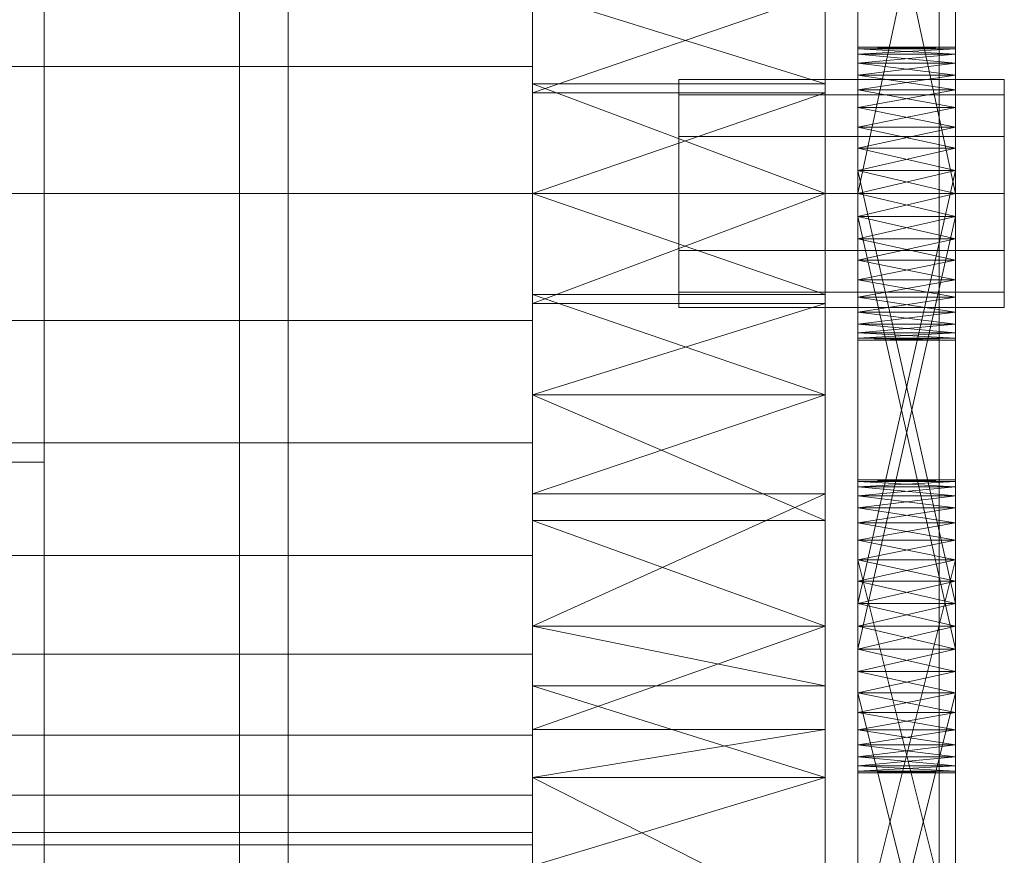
# Model space of a CAD drawing. Header units: millimetres. Extents: x -4395 to 65662, y -65530 to 6847.
# Tile 390 of 656: x 1398 to 1459, y -34674 to -34623. Entities that reach past the tile are written whole.
import ezdxf

# ---------------------------------------------------------------- set-up
doc = ezdxf.new("R2010")
doc.units = ezdxf.units.MM
doc.layers.add('frontal_C03', color=7, linetype='Continuous', lineweight=0)
doc.layers.add('frontal_secador', color=7, linetype='Continuous', lineweight=0)

msp = doc.modelspace()

# ---------------------------------------------------------------- linework, layer by layer
at = {"layer": 'frontal_C03'}
for p, q in [((1455, -35237.853), (1455, -32581.274)), ((1455, -32585.202), (1455, -35241.781)), ((1455, -35724.97), (1455, -33068.391)), ((1455, -33072.319), (1455, -35728.898))]:
    msp.add_line(p, q, dxfattribs=at)
at = {"layer": 'frontal_secador'}
for p, q in [((1400, -36000), (1400, -33000)), ((1400, -36000), (1400, -33075)), ((1400, -35940), (1400, -33075)), ((1400, -34650), (1400, -33075)), ((1400, -36000), (1400, -33250)), ((1400, -35140), (1400, -34540)), ((1412, -35140), (1412, -34540)), ((1400, -35134), (1400, -34546)), ((1430, -34563.11), (1430, -34645.858)), ((1448, -34645.858), (1448, -34563.11)), ((1430, -34669.365), (1430, -34577.639)), ((1430, -34577.639), (1430, -34645.858)), ((1430, -34711.527), (1430, -34577.639)), ((1448, -34577.639), (1448, -34669.365)), ((1448, -34645.858), (1448, -34577.639)), ((1448, -34577.639), (1448, -34711.527)), ((1450, -34636.281), (1450, -34597.481)), ((1456, -34597.481), (1456, -34636.281)), ((1430, -34597.635), (1430, -34645.858)), ((1448, -34645.858), (1448, -34597.635)), ((1450, -34599.136), (1450, -34636.281)), ((1456, -34636.281), (1456, -34599.136)), ((1400, -34990), (1400, -34600)), ((1415, -34990), (1415, -34600)), ((1450, -34636.281), (1450, -34601.414)), ((1456, -34601.414), (1456, -34636.281)), ((1400, -34987), (1400, -34603)), ((1450, -34633.5), (1450, -34604.092)), ((1450, -34636.281), (1450, -34604.092)), ((1456, -34604.092), (1456, -34633.5)), ((1456, -34604.092), (1456, -34636.281)), ((1450, -34605.5), (1450, -34633.5)), ((1456, -34633.5), (1450, -34605.5)), ((1456, -34605.5), (1450, -34633.5)), ((1456, -34633.5), (1456, -34605.5)), ((1430, -34625.696), (1430, -34618.193)), ((1430, -34621.142), (1430, -34639.698)), ((1430, -34626.753), (1430, -34621.142)), ((1430, -34621.142), (1430, -34645.858)), ((1430, -34621.142), (1430, -34627.302)), ((1430, -34669.365), (1430, -34621.142)), ((1448, -34626.753), (1430, -34621.142)), ((1448, -34621.142), (1430, -34627.302)), ((1448, -34639.698), (1448, -34621.142)), ((1448, -34621.142), (1448, -34626.753)), ((1448, -34645.858), (1448, -34621.142)), ((1448, -34627.302), (1448, -34621.142)), ((1448, -34621.142), (1448, -34669.365)), ((1450, -34624.611), (1450, -34624.5)), ((1456, -34624.611), (1450, -34624.5)), ((1456, -34624.5), (1450, -34624.5)), ((1456, -34624.5), (1450, -34624.611)), ((1450, -34624.5), (1450, -34624.941)), ((1450, -34624.5), (1450, -34626.219)), ((1450, -34624.611), (1450, -34625.481)), ((1450, -34624.941), (1450, -34624.611)), ((1450, -34624.611), (1450, -34627.136)), ((1450, -34624.611), (1450, -34632.092)), ((1450, -34629.414), (1450, -34624.611)), ((1456, -34624.941), (1450, -34624.611)), ((1456, -34624.611), (1450, -34624.611)), ((1456, -34624.611), (1450, -34624.941)), ((1456, -34624.611), (1456, -34624.5)), ((1456, -34624.941), (1456, -34624.5)), ((1456, -34626.219), (1456, -34624.5)), ((1456, -34625.481), (1456, -34624.611)), ((1456, -34624.611), (1456, -34624.941)), ((1456, -34627.136), (1456, -34624.611)), ((1456, -34632.092), (1456, -34624.611)), ((1456, -34624.611), (1456, -34629.414)), ((1450, -34625.481), (1450, -34624.941)), ((1456, -34625.481), (1450, -34624.941)), ((1456, -34624.941), (1450, -34624.941)), ((1456, -34624.941), (1450, -34625.481)), ((1450, -34624.941), (1450, -34626.219)), ((1456, -34624.941), (1456, -34625.481)), ((1456, -34626.219), (1456, -34624.941)), ((1430, -34625.696), (1325, -34625.696)), ((1430, -34633.5), (1430, -34625.696)), ((1450, -34625.481), (1450, -34627.136)), ((1450, -34626.219), (1450, -34625.481)), ((1450, -34629.414), (1450, -34625.481)), ((1456, -34626.219), (1450, -34625.481)), ((1456, -34625.481), (1450, -34625.481)), ((1456, -34625.481), (1450, -34626.219)), ((1456, -34627.136), (1456, -34625.481)), ((1456, -34625.481), (1456, -34626.219)), ((1456, -34625.481), (1456, -34629.414)), ((1439, -34627.438), (1439, -34626.5)), ((1459, -34626.5), (1439, -34626.5)), ((1450, -34627.136), (1450, -34626.219)), ((1456, -34627.136), (1450, -34626.219)), ((1456, -34626.219), (1450, -34626.219)), ((1456, -34626.219), (1450, -34627.136)), ((1450, -34626.219), (1450, -34628.21)), ((1450, -34626.219), (1450, -34630.719)), ((1450, -34626.219), (1450, -34661.483)), ((1450, -34664.161), (1450, -34626.219)), ((1456, -34626.219), (1456, -34627.136)), ((1456, -34628.21), (1456, -34626.219)), ((1456, -34630.719), (1456, -34626.219)), ((1456, -34661.483), (1456, -34626.219)), ((1456, -34626.219), (1456, -34664.161)), ((1459, -34627.438), (1459, -34626.5)), ((1430, -34626.753), (1430, -34639.698)), ((1430, -34633.5), (1430, -34626.753)), ((1448, -34633.5), (1430, -34626.753)), ((1448, -34626.753), (1430, -34626.753)), ((1448, -34639.698), (1448, -34626.753)), ((1448, -34626.753), (1448, -34633.5)), ((1450, -34627.136), (1450, -34629.414)), ((1450, -34628.21), (1450, -34627.136)), ((1450, -34627.136), (1450, -34632.092)), ((1456, -34628.21), (1450, -34627.136)), ((1456, -34627.136), (1450, -34627.136)), ((1456, -34627.136), (1450, -34628.21)), ((1456, -34629.414), (1456, -34627.136)), ((1456, -34627.136), (1456, -34628.21)), ((1456, -34632.092), (1456, -34627.136)), ((1430, -34640.247), (1430, -34627.302)), ((1430, -34627.302), (1430, -34633.5)), ((1430, -34645.858), (1430, -34627.302)), ((1448, -34627.302), (1430, -34627.302)), ((1448, -34627.302), (1430, -34633.5)), ((1439, -34630), (1439, -34627.438)), ((1459, -34627.438), (1439, -34627.438)), ((1448, -34627.302), (1448, -34640.247)), ((1448, -34633.5), (1448, -34627.302)), ((1448, -34627.302), (1448, -34645.858)), ((1459, -34630), (1459, -34627.438)), ((1450, -34629.414), (1450, -34628.21)), ((1456, -34629.414), (1450, -34628.21)), ((1456, -34628.21), (1450, -34628.21)), ((1456, -34628.21), (1450, -34629.414)), ((1450, -34628.21), (1450, -34630.719)), ((1456, -34628.21), (1456, -34629.414)), ((1456, -34630.719), (1456, -34628.21)), ((1450, -34629.414), (1450, -34632.092)), ((1450, -34630.719), (1450, -34629.414)), ((1450, -34660.075), (1450, -34629.414)), ((1450, -34665.365), (1450, -34629.414)), ((1450, -34668.635), (1450, -34629.414)), ((1456, -34630.719), (1450, -34629.414)), ((1456, -34629.414), (1450, -34629.414)), ((1456, -34629.414), (1450, -34630.719)), ((1456, -34632.092), (1456, -34629.414)), ((1456, -34629.414), (1456, -34630.719)), ((1456, -34629.414), (1456, -34660.075)), ((1456, -34629.414), (1456, -34665.365)), ((1456, -34629.414), (1456, -34668.635)), ((1439, -34633.5), (1439, -34630)), ((1459, -34630), (1439, -34630)), ((1459, -34633.5), (1459, -34630)), ((1450, -34632.092), (1450, -34630.719)), ((1456, -34632.092), (1450, -34630.719)), ((1456, -34630.719), (1450, -34630.719)), ((1456, -34630.719), (1450, -34632.092)), ((1450, -34630.719), (1450, -34658.668)), ((1450, -34633.5), (1450, -34630.719)), ((1450, -34630.719), (1450, -34661.483)), ((1450, -34664.161), (1450, -34630.719)), ((1456, -34630.719), (1456, -34632.092)), ((1456, -34658.668), (1456, -34630.719)), ((1456, -34630.719), (1456, -34633.5)), ((1456, -34661.483), (1456, -34630.719)), ((1456, -34630.719), (1456, -34664.161)), ((1450, -34632.092), (1450, -34634.908)), ((1450, -34633.5), (1450, -34632.092)), ((1450, -34660.075), (1450, -34632.092)), ((1450, -34632.092), (1450, -34658.668)), ((1450, -34632.092), (1450, -34662.857)), ((1450, -34632.092), (1450, -34665.365)), ((1450, -34632.092), (1450, -34668.635)), ((1456, -34633.5), (1450, -34632.092)), ((1456, -34632.092), (1450, -34632.092)), ((1456, -34632.092), (1450, -34658.668)), ((1456, -34658.668), (1450, -34632.092)), ((1456, -34632.092), (1450, -34633.5)), ((1456, -34634.908), (1456, -34632.092)), ((1456, -34632.092), (1456, -34633.5)), ((1456, -34632.092), (1456, -34660.075)), ((1456, -34658.668), (1456, -34632.092)), ((1456, -34662.857), (1456, -34632.092)), ((1456, -34665.365), (1456, -34632.092)), ((1456, -34668.635), (1456, -34632.092)), ((1325, -34633.5), (1430, -34633.5)), ((1430, -34641.304), (1430, -34633.5)), ((1430, -34639.698), (1430, -34633.5)), ((1430, -34633.5), (1430, -34640.247)), ((1430, -34633.5), (1448, -34633.5)), ((1448, -34633.5), (1430, -34640.247)), ((1448, -34639.698), (1430, -34633.5)), ((1439, -34633.5), (1439, -34637)), ((1439, -34633.5), (1459, -34633.5)), ((1448, -34633.5), (1448, -34639.698)), ((1448, -34640.247), (1448, -34633.5)), ((1450, -34636.281), (1450, -34633.5)), ((1450, -34633.5), (1450, -34634.908)), ((1450, -34633.5), (1456, -34633.5)), ((1456, -34633.5), (1450, -34634.908)), ((1456, -34634.908), (1450, -34633.5)), ((1450, -34661.483), (1450, -34633.5)), ((1450, -34664.161), (1450, -34633.5)), ((1456, -34633.5), (1456, -34636.281)), ((1456, -34634.908), (1456, -34633.5)), ((1456, -34633.5), (1456, -34661.483)), ((1456, -34633.5), (1456, -34664.161)), ((1459, -34637), (1459, -34633.5)), ((1450, -34634.908), (1450, -34636.281)), ((1456, -34634.908), (1450, -34634.908)), ((1456, -34634.908), (1450, -34636.281)), ((1456, -34636.281), (1450, -34634.908)), ((1450, -34634.908), (1450, -34662.857)), ((1450, -34661.483), (1450, -34634.908)), ((1456, -34661.483), (1450, -34634.908)), ((1456, -34634.908), (1450, -34661.483)), ((1456, -34636.281), (1456, -34634.908)), ((1456, -34662.857), (1456, -34634.908)), ((1456, -34634.908), (1456, -34661.483)), ((1450, -34638.79), (1450, -34636.281)), ((1450, -34636.281), (1450, -34637.586)), ((1450, -34640.781), (1450, -34636.281)), ((1450, -34642.5), (1450, -34636.281)), ((1456, -34636.281), (1450, -34636.281)), ((1456, -34636.281), (1450, -34637.586)), ((1456, -34637.586), (1450, -34636.281)), ((1456, -34636.281), (1456, -34638.79)), ((1456, -34637.586), (1456, -34636.281)), ((1456, -34636.281), (1456, -34640.781)), ((1456, -34636.281), (1456, -34642.5)), ((1439, -34637), (1439, -34639.562)), ((1459, -34637), (1439, -34637)), ((1459, -34637), (1459, -34639.562)), ((1450, -34637.586), (1450, -34638.79)), ((1456, -34637.586), (1450, -34637.586)), ((1456, -34637.586), (1450, -34638.79)), ((1456, -34638.79), (1450, -34637.586)), ((1456, -34638.79), (1456, -34637.586)), ((1450, -34640.781), (1450, -34638.79)), ((1450, -34638.79), (1450, -34639.864)), ((1456, -34638.79), (1450, -34638.79)), ((1456, -34638.79), (1450, -34639.864)), ((1456, -34639.864), (1450, -34638.79)), ((1456, -34638.79), (1456, -34640.781)), ((1456, -34639.864), (1456, -34638.79)), ((1430, -34645.858), (1430, -34639.698)), ((1448, -34645.858), (1430, -34639.698)), ((1448, -34639.698), (1430, -34639.698)), ((1439, -34639.562), (1439, -34640.5)), ((1459, -34639.562), (1439, -34639.562)), ((1448, -34639.698), (1448, -34645.858)), ((1450, -34639.864), (1450, -34640.781)), ((1456, -34639.864), (1450, -34639.864)), ((1456, -34639.864), (1450, -34640.781)), ((1456, -34640.781), (1450, -34639.864)), ((1456, -34640.781), (1456, -34639.864)), ((1459, -34639.562), (1459, -34640.5)), ((1430, -34640.247), (1430, -34645.858)), ((1448, -34640.247), (1430, -34640.247)), ((1448, -34640.247), (1430, -34645.858)), ((1448, -34645.858), (1448, -34640.247)), ((1459, -34640.5), (1439, -34640.5)), ((1450, -34642.059), (1450, -34640.781)), ((1450, -34640.781), (1450, -34641.519)), ((1450, -34642.5), (1450, -34640.781)), ((1456, -34640.781), (1450, -34640.781)), ((1456, -34640.781), (1450, -34641.519)), ((1456, -34641.519), (1450, -34640.781)), ((1456, -34640.781), (1456, -34642.059)), ((1456, -34641.519), (1456, -34640.781)), ((1456, -34640.781), (1456, -34642.5)), ((1430, -34641.304), (1325, -34641.304)), ((1430, -34641.304), (1430, -34648.807)), ((1450, -34641.519), (1450, -34642.059)), ((1456, -34641.519), (1450, -34641.519)), ((1456, -34641.519), (1450, -34642.059)), ((1456, -34642.059), (1450, -34641.519)), ((1456, -34642.059), (1456, -34641.519)), ((1450, -34642.5), (1450, -34642.059)), ((1450, -34642.059), (1450, -34642.389)), ((1456, -34642.059), (1450, -34642.059)), ((1456, -34642.059), (1450, -34642.389)), ((1456, -34642.389), (1450, -34642.059)), ((1456, -34642.059), (1456, -34642.5)), ((1456, -34642.389), (1456, -34642.059)), ((1450, -34642.389), (1450, -34642.5)), ((1456, -34642.389), (1450, -34642.389)), ((1456, -34642.389), (1450, -34642.5)), ((1456, -34642.5), (1450, -34642.389)), ((1456, -34642.5), (1450, -34642.5)), ((1456, -34642.5), (1456, -34642.389)), ((1430, -34645.858), (1430, -34663.732)), ((1430, -34653.576), (1430, -34645.858)), ((1430, -34669.365), (1430, -34645.858)), ((1430, -34645.858), (1430, -34651.942)), ((1430, -34645.858), (1430, -34689.361)), ((1430, -34645.858), (1430, -34711.527)), ((1448, -34645.858), (1430, -34645.858)), ((1448, -34645.858), (1430, -34651.942)), ((1448, -34653.576), (1430, -34645.858)), ((1448, -34663.732), (1448, -34645.858)), ((1448, -34645.858), (1448, -34653.576)), ((1448, -34645.858), (1448, -34669.365)), ((1448, -34651.942), (1448, -34645.858)), ((1448, -34689.361), (1448, -34645.858)), ((1448, -34711.527), (1448, -34645.858)), ((1430, -34648.807), (1325, -34648.807)), ((1430, -34648.807), (1430, -34655.723)), ((-1400, -34650), (1400, -34650)), ((1250, -34650), (1400, -34650)), ((1400, -35100), (1400, -34650)), ((1450, -34651.186), (1450, -34651.075)), ((1456, -34651.186), (1450, -34651.075)), ((1456, -34651.075), (1450, -34651.075)), ((1456, -34651.075), (1450, -34651.186)), ((1450, -34651.075), (1450, -34651.516)), ((1450, -34651.186), (1450, -34652.056)), ((1450, -34651.516), (1450, -34651.186)), ((1450, -34653.712), (1450, -34651.186)), ((1456, -34651.516), (1450, -34651.186)), ((1456, -34651.186), (1450, -34651.186)), ((1456, -34651.186), (1450, -34651.516)), ((1456, -34651.186), (1456, -34651.075)), ((1456, -34651.516), (1456, -34651.075)), ((1456, -34652.056), (1456, -34651.186)), ((1456, -34651.186), (1456, -34651.516)), ((1456, -34651.186), (1456, -34653.712)), ((1430, -34666.411), (1430, -34651.942)), ((1430, -34651.942), (1430, -34660.075)), ((1430, -34669.365), (1430, -34651.942)), ((1448, -34651.942), (1430, -34651.942)), ((1448, -34651.942), (1430, -34660.075)), ((1448, -34651.942), (1448, -34666.411)), ((1448, -34660.075), (1448, -34651.942)), ((1448, -34651.942), (1448, -34669.365)), ((1450, -34652.056), (1450, -34651.516)), ((1456, -34652.056), (1450, -34651.516)), ((1456, -34651.516), (1450, -34651.516)), ((1456, -34651.516), (1450, -34652.056)), ((1450, -34651.516), (1450, -34652.794)), ((1450, -34651.516), (1450, -34654.785)), ((1450, -34651.516), (1450, -34682.642)), ((1456, -34651.516), (1456, -34652.056)), ((1456, -34652.794), (1456, -34651.516)), ((1456, -34654.785), (1456, -34651.516)), ((1456, -34682.642), (1456, -34651.516)), ((1450, -34652.056), (1450, -34653.712)), ((1450, -34652.794), (1450, -34652.056)), ((1450, -34652.056), (1450, -34655.99)), ((1450, -34652.056), (1450, -34661.483)), ((1456, -34652.794), (1450, -34652.056)), ((1456, -34652.056), (1450, -34652.056)), ((1456, -34652.056), (1450, -34652.794)), ((1456, -34653.712), (1456, -34652.056)), ((1456, -34652.056), (1456, -34652.794)), ((1456, -34655.99), (1456, -34652.056)), ((1456, -34661.483), (1456, -34652.056)), ((1450, -34653.712), (1450, -34652.794)), ((1456, -34653.712), (1450, -34652.794)), ((1456, -34652.794), (1450, -34652.794)), ((1456, -34652.794), (1450, -34653.712)), ((1450, -34652.794), (1450, -34654.785)), ((1456, -34652.794), (1456, -34653.712)), ((1456, -34654.785), (1456, -34652.794)), ((1430, -34653.576), (1430, -34663.732)), ((1430, -34660.075), (1430, -34653.576)), ((1448, -34660.075), (1430, -34653.576)), ((1448, -34653.576), (1430, -34653.576)), ((1448, -34663.732), (1448, -34653.576)), ((1448, -34653.576), (1448, -34660.075)), ((1450, -34653.712), (1450, -34655.99)), ((1450, -34654.785), (1450, -34653.712)), ((1450, -34681.268), (1450, -34653.712)), ((1450, -34686.831), (1450, -34653.712)), ((1450, -34653.712), (1450, -34661.483)), ((1450, -34693.05), (1450, -34653.712)), ((1456, -34654.785), (1450, -34653.712)), ((1456, -34653.712), (1450, -34653.712)), ((1456, -34653.712), (1450, -34654.785)), ((1456, -34655.99), (1456, -34653.712)), ((1456, -34653.712), (1456, -34654.785)), ((1456, -34653.712), (1456, -34681.268)), ((1456, -34653.712), (1456, -34686.831)), ((1456, -34661.483), (1456, -34653.712)), ((1456, -34653.712), (1456, -34693.05)), ((1450, -34655.99), (1450, -34654.785)), ((1456, -34655.99), (1450, -34654.785)), ((1456, -34654.785), (1450, -34654.785)), ((1456, -34654.785), (1450, -34655.99)), ((1450, -34654.785), (1450, -34679.964)), ((1450, -34657.294), (1450, -34654.785)), ((1450, -34654.785), (1450, -34682.642)), ((1450, -34660.075), (1450, -34654.785)), ((1450, -34690.413), (1450, -34654.785)), ((1456, -34654.785), (1456, -34655.99)), ((1456, -34679.964), (1456, -34654.785)), ((1456, -34654.785), (1456, -34657.294)), ((1456, -34682.642), (1456, -34654.785)), ((1456, -34654.785), (1456, -34660.075)), ((1456, -34654.785), (1456, -34690.413)), ((1430, -34655.723), (1325, -34655.723)), ((1430, -34655.723), (1430, -34661.784)), ((1450, -34655.99), (1450, -34658.668)), ((1450, -34657.294), (1450, -34655.99)), ((1450, -34681.268), (1450, -34655.99)), ((1450, -34655.99), (1450, -34679.964)), ((1450, -34655.99), (1450, -34661.483)), ((1456, -34657.294), (1450, -34655.99)), ((1456, -34655.99), (1450, -34655.99)), ((1456, -34655.99), (1450, -34679.964)), ((1456, -34679.964), (1450, -34655.99)), ((1456, -34655.99), (1450, -34657.294)), ((1456, -34658.668), (1456, -34655.99)), ((1456, -34655.99), (1456, -34657.294)), ((1456, -34655.99), (1456, -34681.268)), ((1456, -34679.964), (1456, -34655.99)), ((1456, -34661.483), (1456, -34655.99)), ((1450, -34658.668), (1450, -34657.294)), ((1456, -34658.668), (1450, -34657.294)), ((1456, -34657.294), (1450, -34657.294)), ((1450, -34660.075), (1450, -34657.294)), ((1456, -34657.294), (1450, -34658.668)), ((1456, -34657.294), (1456, -34658.668)), ((1456, -34657.294), (1456, -34660.075)), ((1450, -34658.668), (1450, -34660.075)), ((1456, -34658.668), (1450, -34658.668)), ((1456, -34658.668), (1450, -34660.075)), ((1450, -34658.668), (1450, -34661.483)), ((1456, -34660.075), (1450, -34658.668)), ((1456, -34660.075), (1456, -34658.668)), ((1456, -34661.483), (1456, -34658.668)), ((1430, -34660.075), (1430, -34666.411)), ((1430, -34663.732), (1430, -34660.075)), ((1448, -34660.075), (1430, -34660.075)), ((1448, -34660.075), (1430, -34666.411)), ((1448, -34663.732), (1430, -34660.075)), ((1448, -34666.411), (1448, -34660.075)), ((1448, -34660.075), (1448, -34663.732)), ((1450, -34662.857), (1450, -34660.075)), ((1450, -34660.075), (1450, -34661.483)), ((1450, -34665.365), (1450, -34660.075)), ((1456, -34660.075), (1450, -34660.075)), ((1456, -34660.075), (1450, -34661.483)), ((1456, -34661.483), (1450, -34660.075)), ((1450, -34690.413), (1450, -34660.075)), ((1456, -34660.075), (1456, -34662.857)), ((1456, -34661.483), (1456, -34660.075)), ((1456, -34660.075), (1456, -34665.365)), ((1456, -34660.075), (1456, -34690.413)), ((1450, -34662.857), (1450, -34661.483)), ((1456, -34661.483), (1450, -34661.483)), ((1456, -34661.483), (1450, -34662.857)), ((1456, -34662.857), (1450, -34661.483)), ((1450, -34661.483), (1450, -34664.161)), ((1450, -34661.483), (1450, -34689.34)), ((1450, -34661.483), (1450, -34691.331)), ((1450, -34661.483), (1450, -34693.05)), ((1450, -34661.483), (1450, -34666.439)), ((1450, -34661.483), (1450, -34668.965)), ((1456, -34661.483), (1456, -34662.857)), ((1456, -34664.161), (1456, -34661.483)), ((1456, -34689.34), (1456, -34661.483)), ((1456, -34691.331), (1456, -34661.483)), ((1456, -34693.05), (1456, -34661.483)), ((1456, -34666.439), (1456, -34661.483)), ((1456, -34668.965), (1456, -34661.483)), ((1430, -34661.784), (1325, -34661.784)), ((1430, -34661.784), (1430, -34666.759)), ((1450, -34665.365), (1450, -34662.857)), ((1450, -34662.857), (1450, -34664.161)), ((1456, -34662.857), (1450, -34662.857)), ((1456, -34662.857), (1450, -34664.161)), ((1456, -34664.161), (1450, -34662.857)), ((1450, -34688.135), (1450, -34662.857)), ((1450, -34690.413), (1450, -34662.857)), ((1456, -34662.857), (1456, -34665.365)), ((1456, -34664.161), (1456, -34662.857)), ((1456, -34662.857), (1456, -34688.135)), ((1456, -34662.857), (1456, -34690.413)), ((1430, -34669.365), (1430, -34663.732)), ((1448, -34669.365), (1430, -34663.732)), ((1448, -34663.732), (1430, -34663.732)), ((1448, -34663.732), (1448, -34669.365)), ((1450, -34664.161), (1450, -34665.365)), ((1456, -34664.161), (1450, -34664.161)), ((1456, -34664.161), (1450, -34665.365)), ((1456, -34665.365), (1450, -34664.161)), ((1450, -34664.161), (1450, -34689.34)), ((1450, -34688.135), (1450, -34664.161)), ((1456, -34688.135), (1450, -34664.161)), ((1456, -34664.161), (1450, -34688.135)), ((1450, -34666.439), (1450, -34664.161)), ((1450, -34668.094), (1450, -34664.161)), ((1450, -34668.965), (1450, -34664.161)), ((1456, -34665.365), (1456, -34664.161)), ((1456, -34689.34), (1456, -34664.161)), ((1456, -34664.161), (1456, -34688.135)), ((1456, -34664.161), (1456, -34666.439)), ((1456, -34664.161), (1456, -34668.094)), ((1456, -34664.161), (1456, -34668.965)), ((1450, -34667.357), (1450, -34665.365)), ((1450, -34665.365), (1450, -34666.439)), ((1450, -34668.635), (1450, -34665.365)), ((1456, -34665.365), (1450, -34665.365)), ((1456, -34665.365), (1450, -34666.439)), ((1456, -34666.439), (1450, -34665.365)), ((1456, -34665.365), (1456, -34667.357)), ((1456, -34666.439), (1456, -34665.365)), ((1456, -34665.365), (1456, -34668.635)), ((1430, -34666.411), (1430, -34669.365)), ((1448, -34666.411), (1430, -34666.411)), ((1448, -34666.411), (1430, -34669.365)), ((1448, -34669.365), (1448, -34666.411)), ((1450, -34666.439), (1450, -34667.357)), ((1456, -34666.439), (1450, -34666.439)), ((1456, -34666.439), (1450, -34667.357)), ((1456, -34667.357), (1450, -34666.439)), ((1450, -34668.094), (1450, -34666.439)), ((1450, -34666.439), (1450, -34668.965)), ((1456, -34667.357), (1456, -34666.439)), ((1456, -34666.439), (1456, -34668.094)), ((1456, -34668.965), (1456, -34666.439)), ((1430, -34666.759), (1325, -34666.759)), ((1430, -34666.759), (1430, -34670.455)), ((1450, -34668.635), (1450, -34667.357)), ((1450, -34667.357), (1450, -34668.094)), ((1456, -34667.357), (1450, -34667.357)), ((1456, -34667.357), (1450, -34668.094)), ((1456, -34668.094), (1450, -34667.357)), ((1456, -34667.357), (1456, -34668.635)), ((1456, -34668.094), (1456, -34667.357)), ((1450, -34668.094), (1450, -34668.635)), ((1456, -34668.094), (1450, -34668.094)), ((1456, -34668.094), (1450, -34668.635)), ((1456, -34668.635), (1450, -34668.094)), ((1450, -34668.965), (1450, -34668.094)), ((1456, -34668.635), (1456, -34668.094)), ((1456, -34668.094), (1456, -34668.965)), ((1450, -34669.075), (1450, -34668.635)), ((1450, -34668.635), (1450, -34668.965)), ((1456, -34668.635), (1450, -34668.635)), ((1456, -34668.635), (1450, -34668.965)), ((1456, -34668.965), (1450, -34668.635)), ((1456, -34668.635), (1456, -34669.075)), ((1456, -34668.965), (1456, -34668.635)), ((1430, -34669.365), (1430, -34684.806)), ((1430, -34678.435), (1430, -34669.365)), ((1430, -34689.361), (1430, -34669.365)), ((1430, -34669.365), (1430, -34674.777)), ((1430, -34703.89), (1430, -34669.365)), ((1430, -34711.527), (1430, -34669.365)), ((1448, -34669.365), (1430, -34669.365)), ((1448, -34669.365), (1430, -34674.777)), ((1448, -34678.435), (1430, -34669.365)), ((1448, -34684.806), (1448, -34669.365)), ((1448, -34669.365), (1448, -34678.435)), ((1448, -34669.365), (1448, -34689.361)), ((1448, -34674.777), (1448, -34669.365)), ((1448, -34669.365), (1448, -34703.89)), ((1448, -34669.365), (1448, -34711.527)), ((1450, -34668.965), (1450, -34669.075)), ((1456, -34668.965), (1450, -34668.965)), ((1456, -34668.965), (1450, -34669.075)), ((1456, -34669.075), (1450, -34668.965)), ((1456, -34669.075), (1450, -34669.075)), ((1456, -34669.075), (1456, -34668.965)), ((1430, -34670.455), (1325, -34670.455)), ((1430, -34670.455), (1430, -34672.731)), ((1430, -34672.731), (1325, -34672.731)), ((1430, -34672.731), (1430, -34673.5)), ((1430, -34673.5), (1325, -34673.5))]:
    msp.add_line(p, q, dxfattribs=at)

doc.saveas('drawing.dxf')
